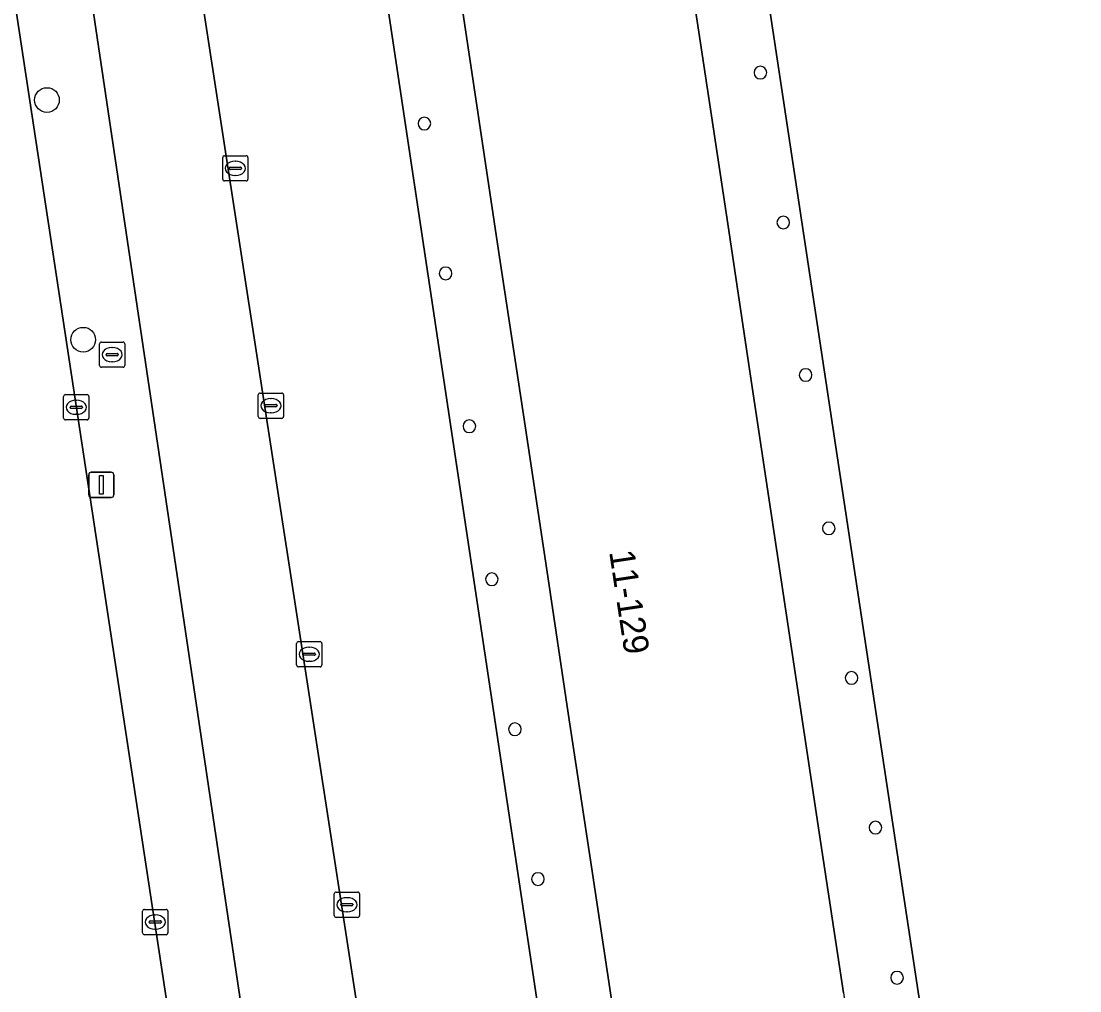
# Model space of a CAD drawing. Extents: x 163008 to 163854, y 382777 to 383982.
# Drawn here: x 163190.51 to 163232.44, y 383329.93 to 383368.33 of the extents above; entities that cross this region are included whole.
import ezdxf

# ---------------------------------------------------------------- set-up
doc = ezdxf.new("R2010")
doc.units = 0
for name, color, linetype in [('IMGEO_Boom', 7, 'Continuous'), ('IMGEO_Brandkraan', 7, 'Continuous'), ('IMGEO_Groenvoorziening', 7, 'Continuous'), ('IMGEO_Kolk', 7, 'Continuous'), ('IMGEO_Lichtmast', 7, 'Continuous'), ('IMGEO_Pand', 7, 'Continuous'), ('IMGEO_Pand_nummerreeks', 7, 'Continuous'), ('IMGEO_Pand_overbouw', 7, 'Continuous'), ('IMGEO_Parkeervlak_halfverhard', 7, 'Continuous'), ('IMGEO_Rijbaan_lokaal_open', 7, 'Continuous'), ('IMGEO_Voetpad_open', 7, 'Continuous')]:
    doc.layers.add(name, color=color, linetype=linetype)

msp = doc.modelspace()

# ---------------------------------------------------------------- linework, layer by layer
at = {"layer": 'IMGEO_Boom'}
for centre in [(163191.527, 383365.212), (163192.963, 383355.72)]:
    msp.add_circle(centre, 0.489, dxfattribs=at)
at = {"layer": 'IMGEO_Brandkraan'}
for p, q in [((163193.61, 383354.702), (163193.61, 383355.554)), ((163193.685, 383355.628), (163194.537, 383355.628)), ((163194.611, 383355.554), (163194.611, 383354.702)), ((163193.869, 383355.122), (163193.869, 383355.134)), ((163194.307, 383355.085), (163193.909, 383355.085)), ((163193.912, 383355.171), (163194.31, 383355.171)), ((163194.098, 383355.408), (163194.123, 383355.408)), ((163194.353, 383355.134), (163194.353, 383355.122)), ((163194.121, 383354.848), (163194.096, 383354.848)), ((163194.537, 383354.628), (163193.685, 383354.628))]:
    msp.add_line(p, q, dxfattribs=at)
for points in [[(163193.61, 383354.702), (163193.61, 383355.554)], [(163193.685, 383355.628), (163194.537, 383355.628)], [(163194.611, 383355.554), (163194.611, 383354.702)], [(163194.537, 383354.628), (163193.685, 383354.628)]]:
    msp.add_lwpolyline(points, dxfattribs=at)
for centre, radius, start, end in [((163193.687, 383355.552), 0.0765, 91.552, 178.448), ((163193.687, 383355.552), 0.0765, 91.552, 178.448), ((163194.535, 383355.552), 0.0765, 1.552, 88.448), ((163194.535, 383355.552), 0.0765, 1.552, 88.448), ((163193.909, 383355.131), 0.0403, 85.8775, 175.7526), ((163193.906, 383355.121), 0.0366, 178.938, 274.7102), ((163194.31, 383355.128), 0.043, 264.8664, 352.4533), ((163194.314, 383355.133), 0.0386, 1.7309, 96.639), ((163193.687, 383354.704), 0.0765, 181.552, 268.448), ((163193.687, 383354.704), 0.0765, 181.552, 268.448), ((163194.535, 383354.704), 0.0765, 271.552, 358.448), ((163194.535, 383354.704), 0.0765, 271.552, 358.448)]:
    msp.add_arc(centre, radius, start, end, dxfattribs=at)
for centre, major_axis, ratio, start_param, end_param in [((163194.097, 383355.128), (-0.387, 0.002), 0.722429, 4.712389, 7.853982), ((163194.122, 383355.128), (-0.39, 0.002), 0.717154, 1.570796, 4.712389)]:
    msp.add_ellipse(centre, major_axis=major_axis, ratio=ratio, start_param=start_param, end_param=end_param, dxfattribs=at)
at = {"layer": 'IMGEO_Groenvoorziening'}
msp.add_lwpolyline([(163233.532, 383347.068), (163238.513, 383394.323), (163235.287, 383394.655), (163214.391, 383396.806), (163215.316, 383390.105), (163216.895, 383390.359), (163230.444, 383300.724), (163228.85, 383300.487), (163229.454, 383296.513), (163234.446, 383298.587), (163237.587, 383327.254), (163242.371, 383326.785), (163242.848, 383331.369)], dxfattribs=at)
at = {"layer": 'IMGEO_Kolk'}
for p, q in [((163198.488, 383362.08), (163198.488, 383362.932)), ((163198.563, 383363.006), (163199.415, 383363.006)), ((163198.976, 383362.786), (163199.001, 383362.786)), ((163199.489, 383362.932), (163199.489, 383362.08)), ((163198.747, 383362.5), (163198.747, 383362.512)), ((163199.185, 383362.463), (163198.787, 383362.463)), ((163198.79, 383362.549), (163199.188, 383362.549)), ((163198.999, 383362.226), (163198.974, 383362.226)), ((163199.231, 383362.512), (163199.231, 383362.5)), ((163199.415, 383362.006), (163198.563, 383362.006)), ((163192.187, 383352.619), (163192.187, 383353.471)), ((163192.262, 383353.545), (163193.114, 383353.545)), ((163193.188, 383353.471), (163193.188, 383352.619)), ((163199.897, 383352.68), (163199.897, 383353.532)), ((163199.972, 383353.606), (163200.824, 383353.606)), ((163200.385, 383353.386), (163200.41, 383353.386)), ((163200.898, 383353.532), (163200.898, 383352.68)), ((163192.446, 383353.039), (163192.446, 383353.051)), ((163192.884, 383353.002), (163192.486, 383353.002)), ((163192.489, 383353.088), (163192.887, 383353.088)), ((163192.675, 383353.325), (163192.7, 383353.325)), ((163192.93, 383353.051), (163192.93, 383353.039)), ((163200.156, 383353.1), (163200.156, 383353.112)), ((163200.594, 383353.063), (163200.196, 383353.063)), ((163200.199, 383353.149), (163200.597, 383353.149)), ((163200.64, 383353.112), (163200.64, 383353.1)), ((163193.114, 383352.545), (163192.262, 383352.545)), ((163192.698, 383352.765), (163192.673, 383352.765)), ((163200.824, 383352.606), (163199.972, 383352.606)), ((163200.408, 383352.826), (163200.383, 383352.826)), ((163201.49, 383343.764), (163202.342, 383343.764)), ((163201.415, 383342.838), (163201.415, 383343.69)), ((163201.903, 383343.544), (163201.928, 383343.544)), ((163202.416, 383343.69), (163202.416, 383342.838)), ((163201.674, 383343.258), (163201.674, 383343.27)), ((163202.112, 383343.221), (163201.714, 383343.221)), ((163201.717, 383343.307), (163202.115, 383343.307)), ((163201.926, 383342.984), (163201.901, 383342.984)), ((163202.158, 383343.27), (163202.158, 383343.258)), ((163202.342, 383342.764), (163201.49, 383342.764)), ((163202.906, 383332.918), (163202.906, 383333.77)), ((163202.981, 383333.844), (163203.833, 383333.844)), ((163203.907, 383333.77), (163203.907, 383332.918)), ((163203.165, 383333.338), (163203.165, 383333.35)), ((163203.603, 383333.301), (163203.205, 383333.301)), ((163203.208, 383333.387), (163203.606, 383333.387)), ((163203.394, 383333.624), (163203.419, 383333.624)), ((163203.649, 383333.35), (163203.649, 383333.338)), ((163195.316, 383332.232), (163195.316, 383333.084)), ((163195.391, 383333.158), (163196.243, 383333.158)), ((163195.804, 383332.938), (163195.829, 383332.938)), ((163196.317, 383333.084), (163196.317, 383332.232)), ((163203.833, 383332.844), (163202.981, 383332.844)), ((163203.417, 383333.064), (163203.392, 383333.064)), ((163195.575, 383332.652), (163195.575, 383332.664)), ((163196.013, 383332.615), (163195.615, 383332.615)), ((163195.618, 383332.701), (163196.016, 383332.701)), ((163196.059, 383332.664), (163196.059, 383332.652)), ((163196.243, 383332.158), (163195.391, 383332.158)), ((163195.827, 383332.378), (163195.802, 383332.378))]:
    msp.add_line(p, q, dxfattribs=at)
for points in [[(163198.488, 383362.08), (163198.488, 383362.932)], [(163198.563, 383363.006), (163199.415, 383363.006)], [(163199.489, 383362.932), (163199.489, 383362.08)], [(163199.415, 383362.006), (163198.563, 383362.006)], [(163192.187, 383352.619), (163192.187, 383353.471)], [(163192.262, 383353.545), (163193.114, 383353.545)], [(163193.188, 383353.471), (163193.188, 383352.619)], [(163199.897, 383352.68), (163199.897, 383353.532)], [(163199.972, 383353.606), (163200.824, 383353.606)], [(163200.898, 383353.532), (163200.898, 383352.68)], [(163193.114, 383352.545), (163192.262, 383352.545)], [(163200.824, 383352.606), (163199.972, 383352.606)], [(163201.49, 383343.764), (163202.342, 383343.764)], [(163201.415, 383342.838), (163201.415, 383343.69)], [(163202.416, 383343.69), (163202.416, 383342.838)], [(163202.342, 383342.764), (163201.49, 383342.764)], [(163202.906, 383332.918), (163202.906, 383333.77)], [(163202.981, 383333.844), (163203.833, 383333.844)], [(163203.907, 383333.77), (163203.907, 383332.918)], [(163195.316, 383332.232), (163195.316, 383333.084)], [(163195.391, 383333.158), (163196.243, 383333.158)], [(163196.317, 383333.084), (163196.317, 383332.232)], [(163203.833, 383332.844), (163202.981, 383332.844)], [(163196.243, 383332.158), (163195.391, 383332.158)]]:
    msp.add_lwpolyline(points, dxfattribs=at)
for centre, radius, start, end in [((163198.565, 383362.93), 0.0765, 91.552, 178.448), ((163198.565, 383362.93), 0.0765, 91.552, 178.448), ((163199.413, 383362.93), 0.0765, 1.552, 88.448), ((163199.413, 383362.93), 0.0765, 1.552, 88.448), ((163198.787, 383362.509), 0.0403, 85.8775, 175.7526), ((163198.784, 383362.499), 0.0366, 178.938, 274.7102), ((163199.188, 383362.506), 0.043, 264.8664, 352.4533), ((163199.192, 383362.511), 0.0386, 1.7309, 96.639), ((163198.565, 383362.082), 0.0765, 181.552, 268.448), ((163198.565, 383362.082), 0.0765, 181.552, 268.448), ((163199.413, 383362.082), 0.0765, 271.552, 358.448), ((163199.413, 383362.082), 0.0765, 271.552, 358.448), ((163192.264, 383353.469), 0.0765, 91.552, 178.448), ((163192.264, 383353.469), 0.0765, 91.552, 178.448), ((163193.112, 383353.469), 0.0765, 1.552, 88.448), ((163193.112, 383353.469), 0.0765, 1.552, 88.448), ((163199.974, 383353.53), 0.0765, 91.552, 178.448), ((163199.974, 383353.53), 0.0765, 91.552, 178.448), ((163200.822, 383353.53), 0.0765, 1.552, 88.448), ((163200.822, 383353.53), 0.0765, 1.552, 88.448), ((163192.486, 383353.048), 0.0403, 85.8775, 175.7526), ((163192.483, 383353.038), 0.0366, 178.938, 274.7102), ((163192.887, 383353.045), 0.043, 264.8664, 352.4533), ((163192.891, 383353.05), 0.0386, 1.7309, 96.639), ((163200.196, 383353.109), 0.0403, 85.8775, 175.7526), ((163200.193, 383353.099), 0.0366, 178.938, 274.7102), ((163200.597, 383353.106), 0.043, 264.8664, 352.4533), ((163200.601, 383353.111), 0.0386, 1.7309, 96.639), ((163192.264, 383352.621), 0.0765, 181.552, 268.448), ((163192.264, 383352.621), 0.0765, 181.552, 268.448), ((163193.112, 383352.621), 0.0765, 271.552, 358.448), ((163193.112, 383352.621), 0.0765, 271.552, 358.448), ((163199.974, 383352.682), 0.0765, 181.552, 268.448), ((163199.974, 383352.682), 0.0765, 181.552, 268.448), ((163200.822, 383352.682), 0.0765, 271.552, 358.448), ((163200.822, 383352.682), 0.0765, 271.552, 358.448), ((163201.492, 383343.688), 0.0765, 91.552, 178.448), ((163201.492, 383343.688), 0.0765, 91.552, 178.448), ((163202.34, 383343.688), 0.0765, 1.552, 88.448), ((163202.34, 383343.688), 0.0765, 1.552, 88.448), ((163201.714, 383343.267), 0.0403, 85.8775, 175.7526), ((163201.711, 383343.257), 0.0366, 178.938, 274.7102), ((163202.115, 383343.264), 0.043, 264.8664, 352.4533), ((163202.119, 383343.269), 0.0386, 1.7309, 96.639), ((163201.492, 383342.84), 0.0765, 181.552, 268.448), ((163201.492, 383342.84), 0.0765, 181.552, 268.448), ((163202.34, 383342.84), 0.0765, 271.552, 358.448), ((163202.34, 383342.84), 0.0765, 271.552, 358.448), ((163202.983, 383333.768), 0.0765, 91.552, 178.448), ((163202.983, 383333.768), 0.0765, 91.552, 178.448), ((163203.831, 383333.768), 0.0765, 1.552, 88.448), ((163203.831, 383333.768), 0.0765, 1.552, 88.448), ((163203.205, 383333.347), 0.0403, 85.8775, 175.7526), ((163203.202, 383333.337), 0.0366, 178.938, 274.7102), ((163203.606, 383333.344), 0.043, 264.8664, 352.4533), ((163203.61, 383333.349), 0.0386, 1.7309, 96.639), ((163195.393, 383333.082), 0.0765, 91.552, 178.448), ((163195.393, 383333.082), 0.0765, 91.552, 178.448), ((163196.241, 383333.082), 0.0765, 1.552, 88.448), ((163196.241, 383333.082), 0.0765, 1.552, 88.448), ((163202.983, 383332.92), 0.0765, 181.552, 268.448), ((163202.983, 383332.92), 0.0765, 181.552, 268.448), ((163203.831, 383332.92), 0.0765, 271.552, 358.448), ((163203.831, 383332.92), 0.0765, 271.552, 358.448), ((163195.615, 383332.661), 0.0403, 85.8775, 175.7526), ((163195.612, 383332.651), 0.0366, 178.938, 274.7102), ((163196.016, 383332.658), 0.043, 264.8664, 352.4533), ((163196.02, 383332.663), 0.0386, 1.7309, 96.639), ((163195.393, 383332.234), 0.0765, 181.552, 268.448), ((163195.393, 383332.234), 0.0765, 181.552, 268.448), ((163196.241, 383332.234), 0.0765, 271.552, 358.448), ((163196.241, 383332.234), 0.0765, 271.552, 358.448)]:
    msp.add_arc(centre, radius, start, end, dxfattribs=at)
for centre, major_axis, ratio, start_param, end_param in [((163198.975, 383362.506), (-0.387, 0.002), 0.722429, 4.712389, 7.853982), ((163199, 383362.506), (-0.39, 0.002), 0.717154, 1.570796, 4.712389), ((163200.384, 383353.106), (-0.387, 0.002), 0.722429, 4.712389, 7.853982), ((163200.409, 383353.106), (-0.39, 0.002), 0.717154, 1.570796, 4.712389), ((163192.674, 383353.045), (-0.387, 0.002), 0.722429, 4.712389, 7.853982), ((163192.699, 383353.045), (-0.39, 0.002), 0.717154, 1.570796, 4.712389), ((163201.902, 383343.264), (-0.387, 0.002), 0.722429, 4.712389, 7.853982), ((163201.927, 383343.264), (-0.39, 0.002), 0.717154, 1.570796, 4.712389), ((163203.393, 383333.344), (-0.387, 0.002), 0.722429, 4.712389, 7.853982), ((163203.418, 383333.344), (-0.39, 0.002), 0.717154, 1.570796, 4.712389), ((163195.803, 383332.658), (-0.387, 0.002), 0.722429, 4.712389, 7.853982), ((163195.828, 383332.658), (-0.39, 0.002), 0.717154, 1.570796, 4.712389)]:
    msp.add_ellipse(centre, major_axis=major_axis, ratio=ratio, start_param=start_param, end_param=end_param, dxfattribs=at)
at = {"layer": 'IMGEO_Lichtmast'}
for p, q in [((163193.284, 383350.473), (163194.074, 383350.473)), ((163194.074, 383350.473), (163193.284, 383350.473)), ((163193.184, 383349.573), (163193.184, 383350.373)), ((163193.184, 383350.373), (163193.184, 383349.573)), ((163194.174, 383350.373), (163194.174, 383349.573)), ((163194.174, 383349.573), (163194.174, 383350.373)), ((163194.074, 383349.473), (163193.284, 383349.473)), ((163193.284, 383349.473), (163194.074, 383349.473))]:
    msp.add_line(p, q, dxfattribs=at)
msp.add_lwpolyline([(163193.604, 383350.348), (163193.754, 383350.348), (163193.754, 383349.598), (163193.604, 383349.598), (163193.604, 383350.348)], dxfattribs=at)
for centre, start, end in [((163193.284, 383350.373), 90, 180), ((163193.284, 383350.373), 90, 180), ((163194.074, 383350.373), 0, 90), ((163194.074, 383350.373), 360, 90), ((163193.284, 383349.573), 180, 270), ((163193.284, 383349.573), 180, 270), ((163194.074, 383349.573), 270, 0), ((163194.074, 383349.573), 270, 0)]:
    msp.add_arc(centre, 0.1, start, end, dxfattribs=at)
at = {"layer": 'IMGEO_Pand'}
msp.add_lwpolyline([(163223.07, 383329.86), (163222.117, 383336.203), (163221.206, 383342.268), (163219.424, 383354.102), (163218.489, 383360.307), (163217.672, 383365.721), (163216.729, 383372), (163215.811, 383378.119), (163214.019, 383389.896), (163205.008, 383388.541), (163205.973, 383382.176), (163206.776, 383376.781), (163207.704, 383370.643), (163208.652, 383364.371), (163209.451, 383358.986), (163210.397, 383352.744), (163211.368, 383346.337), (163212.171, 383340.926), (163213.089, 383334.846), (163214.042, 383328.531)], dxfattribs=at)
for centre, start, end in [((163219.785, 383366.299), 90, 270), ((163219.785, 383366.299), 270, 90), ((163206.477, 383364.281), 90, 270), ((163206.477, 383364.281), 270, 90), ((163220.688, 383360.362), 90, 270), ((163220.688, 383360.362), 270, 90), ((163207.317, 383358.344), 90, 270), ((163207.317, 383358.344), 270, 90), ((163221.573, 383354.322), 90, 270), ((163221.573, 383354.322), 270, 90), ((163208.259, 383352.292), 90, 270), ((163208.259, 383352.292), 270, 90), ((163222.494, 383348.25), 90, 270), ((163222.494, 383348.25), 270, 90), ((163209.148, 383346.232), 90, 270), ((163209.148, 383346.232), 270, 90), ((163223.394, 383342.326), 90, 270), ((163223.394, 383342.326), 270, 90), ((163210.06, 383340.291), 90, 270), ((163210.06, 383340.291), 270, 90), ((163224.342, 383336.398), 90, 270), ((163224.342, 383336.398), 270, 90), ((163210.972, 383334.361), 90, 270), ((163210.972, 383334.361), 270, 90), ((163225.198, 383330.453), 90, 270), ((163225.198, 383330.453), 270, 90)]:
    msp.add_arc(centre, 0.25, start, end, dxfattribs=at)
at = {"layer": 'IMGEO_Pand_overbouw'}
for points in [[(163216.895, 383390.359), (163215.316, 383390.105), (163214.019, 383389.896), (163215.811, 383378.119), (163216.729, 383372), (163217.672, 383365.721), (163218.489, 383360.307), (163219.424, 383354.102), (163221.206, 383342.268), (163222.117, 383336.203), (163223.07, 383329.86), (163223.887, 383324.464), (163224.823, 383318.307), (163225.771, 383312.064), (163226.572, 383306.656), (163227.544, 383300.293), (163230.444, 383300.724)], [(163206.776, 383376.781), (163205.973, 383382.176), (163205.008, 383388.541), (163202.14, 383388.145), (163215.602, 383298.476), (163218.49, 383298.916), (163217.531, 383305.316), (163216.715, 383310.736), (163215.782, 383316.947), (163214.042, 383328.531), (163213.089, 383334.846), (163212.171, 383340.926), (163211.368, 383346.337), (163210.397, 383352.744), (163209.451, 383358.986), (163208.652, 383364.371), (163207.704, 383370.643)]]:
    msp.add_lwpolyline(points, close=True, dxfattribs=at)
at = {"layer": 'IMGEO_Parkeervlak_halfverhard'}
msp.add_lwpolyline([(163203.383, 383301.381), (163204.031, 383296.956), (163208.685, 383297.697), (163194.782, 383387.944), (163190.596, 383387.318)], close=True, dxfattribs=at)
at = {"layer": 'IMGEO_Rijbaan_lokaal_open'}
msp.add_lwpolyline([(163209.321, 383293.567), (163210.358, 383287.248), (163231.919, 383290.725), (163233.555, 383291.767), (163238.641, 383291.287), (163238.685, 383291.68), (163239.267, 383297.262), (163239.357, 383298.129), (163234.446, 383298.587), (163229.454, 383296.513), (163216.105, 383294.476), (163215.602, 383298.476), (163202.14, 383388.145), (163205.008, 383388.541), (163214.019, 383389.896), (163215.316, 383390.105), (163214.391, 383396.806), (163201.42, 383398.14), (163195.429, 383398.72), (163194.437, 383392.642), (163194.239, 383391.448), (163194.718, 383388.353), (163194.782, 383387.944), (163208.685, 383297.697)], close=True, dxfattribs=at)
msp.add_lwpolyline([(163188.636, 383316.666), (163190.152, 383296.691), (163190.76, 383296.728), (163192.203, 383302.587), (163195.431, 383314.654), (163195.636, 383313.276), (163198.684, 383313.676), (163186.629, 383392.895)], dxfattribs=at)
at = {"layer": 'IMGEO_Voetpad_open'}
for points in [[(163186.629, 383392.895), (163198.684, 383313.676)], [(163205.198, 383285.869), (163204.638, 383292.807), (163204.031, 383296.956), (163203.383, 383301.381), (163190.596, 383387.318)]]:
    msp.add_lwpolyline(points, dxfattribs=at)
for points in [[(163216.895, 383390.359), (163215.316, 383390.105), (163214.019, 383389.896), (163215.811, 383378.119), (163216.729, 383372), (163217.672, 383365.721), (163218.489, 383360.307), (163219.424, 383354.102), (163221.206, 383342.268), (163222.117, 383336.203), (163223.07, 383329.86), (163223.887, 383324.464), (163224.823, 383318.307), (163225.771, 383312.064), (163226.572, 383306.656), (163227.544, 383300.293), (163228.85, 383300.487), (163230.444, 383300.724)], [(163215.602, 383298.476), (163218.49, 383298.916), (163217.531, 383305.316), (163216.715, 383310.736), (163215.782, 383316.947), (163214.042, 383328.531), (163213.089, 383334.846), (163212.171, 383340.926), (163211.368, 383346.337), (163210.397, 383352.744), (163209.451, 383358.986), (163208.652, 383364.371), (163207.704, 383370.643), (163206.776, 383376.781), (163205.973, 383382.176), (163205.008, 383388.541), (163202.14, 383388.145)]]:
    msp.add_lwpolyline(points, close=True, dxfattribs=at)
for centre, start, end in [((163219.785, 383366.299), 90, 270), ((163219.785, 383366.299), 270, 90), ((163206.477, 383364.281), 90, 270), ((163206.477, 383364.281), 270, 90), ((163220.688, 383360.362), 90, 270), ((163220.688, 383360.362), 270, 90), ((163207.317, 383358.344), 90, 270), ((163207.317, 383358.344), 270, 90), ((163221.573, 383354.322), 90, 270), ((163221.573, 383354.322), 270, 90), ((163208.259, 383352.292), 90, 270), ((163208.259, 383352.292), 270, 90), ((163222.494, 383348.25), 90, 270), ((163222.494, 383348.25), 270, 90), ((163209.148, 383346.232), 90, 270), ((163209.148, 383346.232), 270, 90), ((163223.394, 383342.326), 90, 270), ((163223.394, 383342.326), 270, 90), ((163210.06, 383340.291), 90, 270), ((163210.06, 383340.291), 270, 90), ((163224.342, 383336.398), 90, 270), ((163224.342, 383336.398), 270, 90), ((163210.972, 383334.361), 90, 270), ((163210.972, 383334.361), 270, 90), ((163225.198, 383330.453), 90, 270), ((163225.198, 383330.453), 270, 90)]:
    msp.add_arc(centre, 0.25, start, end, dxfattribs=at)

# ---------------------------------------------------------------- texts
at = {"layer": 'IMGEO_Pand_nummerreeks'}
msp.add_text('11-129', height=1, rotation=278.5836, dxfattribs=at).set_placement((163213.792, 383347.323))

doc.saveas('drawing.dxf')
